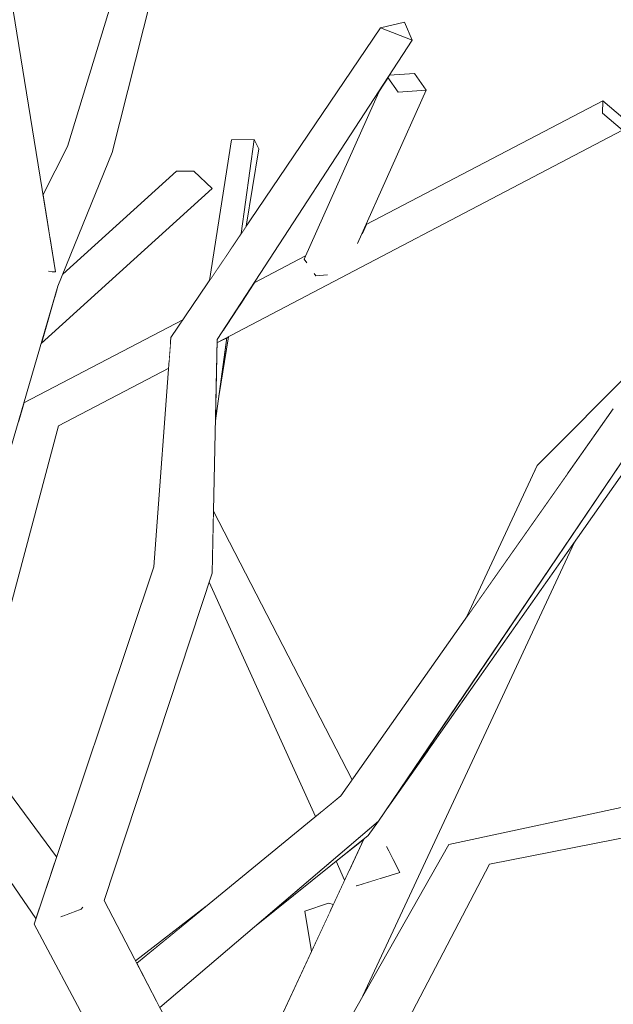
# Model space of a CAD drawing. Extents: x -289599 to -184549, y 66678 to 295474.
# Tile 416 of 656: x -261420 to -261346, y 71782 to 71905. Entities that reach past the tile are written whole.
import ezdxf

# ---------------------------------------------------------------- set-up
doc = ezdxf.new("R2010")
doc.units = 0
doc.header["$MEASUREMENT"] = 0
doc.linetypes.add('Wipeout_Contour', pattern=[1000, 0, -1000])
doc.layers.add('arch drzewa', color=8, linetype='Continuous')
doc.layers.add('arch drzewa_Nr_Pióra__4', color=8, linetype='Continuous', lineweight=9)

msp = doc.modelspace()

# ---------------------------------------------------------------- wipeouts: each hides what was drawn before it
at = {"color": 254, "linetype": 'Wipeout_Contour', "lineweight": 0, "ltscale": 955038.594126}
msp.add_wipeout([(-261422.19, 71847.35), (-261415.03, 71871.89), (-261417.12, 71875.21)], dxfattribs=at).dxf.layer = 'arch drzewa'
at = {"color": 254, "linetype": 'Wipeout_Contour', "lineweight": 0, "ltscale": 2546529.904989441}
msp.add_wipeout([(-261418, 71792.46), (-261391.77, 71757.66), (-261390.67, 71759.6), (-261409.29, 71795.41), (-261412.03, 71794.48), (-261412.15, 71794.31), (-261414.4, 71793.46), (-261414.52, 71793.64)], dxfattribs=at).dxf.layer = 'arch drzewa'
at = {"color": 254, "linetype": 'Wipeout_Contour', "lineweight": 0, "ltscale": 2227769.538988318}
msp.add_wipeout([(-261351.31, 71767.03), (-261347.94, 71763.59), (-261347.88, 71763.73), (-261348.63, 71770.12), (-261343.51, 71780.21), (-261341.42, 71780.44), (-261335.7, 71795.22)], dxfattribs=at).dxf.layer = 'arch drzewa'

# ---------------------------------------------------------------- next in the draw order: wipeouts: each hides what was drawn before it
at = {"color": 254, "linetype": 'Wipeout_Contour', "lineweight": 0, "ltscale": 955033.141788}
msp.add_wipeout([(-261415.03, 71871.89), (-261408.29, 71888.5), (-261410.47, 71892.22)], dxfattribs=at).dxf.layer = 'arch drzewa'
at = {"color": 254, "linetype": 'Wipeout_Contour', "lineweight": 0, "ltscale": 955040.935868}
msp.add_wipeout([(-261417.12, 71875.21), (-261423.87, 71849.53), (-261422.19, 71847.35)], dxfattribs=at).dxf.layer = 'arch drzewa'
at = {"color": 254, "linetype": 'Wipeout_Contour', "lineweight": 0, "ltscale": 954962.317322}
msp.add_wipeout([(-261409.29, 71795.41), (-261395.84, 71836.16), (-261403.09, 71836.95)], dxfattribs=at).dxf.layer = 'arch drzewa'
at = {"color": 254, "linetype": 'Wipeout_Contour', "lineweight": 0, "ltscale": 2864658.838451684}
msp.add_wipeout([(-261418, 71792.46), (-261395.04, 71749.55), (-261384.93, 71748.58), (-261386.86, 71751.13), (-261387.54, 71749.83), (-261392.65, 71750.78), (-261392.77, 71750.9), (-261392.02, 71757.23), (-261391.77, 71757.66)], dxfattribs=at).dxf.layer = 'arch drzewa'

# ---------------------------------------------------------------- next in the draw order: wipeouts: each hides what was drawn before it
at = {"color": 254, "linetype": 'Wipeout_Contour', "lineweight": 0, "ltscale": 955030.951026}
msp.add_wipeout([(-261408.29, 71888.5), (-261402.11, 71912.94), (-261404.97, 71914.34)], dxfattribs=at).dxf.layer = 'arch drzewa'
at = {"color": 254, "linetype": 'Wipeout_Contour', "lineweight": 0, "ltscale": 2228448.899981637}
msp.add_wipeout([(-261421.82, 71873.38), (-261423.87, 71849.53), (-261417.12, 71875.21), (-261418.61, 71874.63), (-261420.28, 71873.38), (-261420.64, 71873.32), (-261420.72, 71873.81)], dxfattribs=at).dxf.layer = 'arch drzewa'
at = {"color": 254, "linetype": 'Wipeout_Contour', "lineweight": 0, "ltscale": 954971.573703}
msp.add_wipeout([(-261395.84, 71836.16), (-261395.23, 71865.23), (-261400.96, 71865.5)], dxfattribs=at).dxf.layer = 'arch drzewa'
at = {"color": 254, "linetype": 'Wipeout_Contour', "lineweight": 0, "ltscale": 2546589.539459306}
msp.add_wipeout([(-261418, 71792.46), (-261414.52, 71793.64), (-261413.11, 71795.41), (-261413.06, 71795.52), (-261411.97, 71794.56), (-261412.03, 71794.48), (-261409.29, 71795.41), (-261403.09, 71836.95)], dxfattribs=at).dxf.layer = 'arch drzewa'
at = {"color": 254, "linetype": 'Wipeout_Contour', "lineweight": 0, "ltscale": 954842.509171}
msp.add_wipeout([(-261387.54, 71749.83), (-261361.3, 71799.94), (-261365.59, 71800.96)], dxfattribs=at).dxf.layer = 'arch drzewa'

# ---------------------------------------------------------------- next in the draw order: wipeouts: each hides what was drawn before it
at = {"color": 254, "linetype": 'Wipeout_Contour', "lineweight": 0, "ltscale": 2546768.736942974}
msp.add_wipeout([(-261416.72, 71876.25), (-261417.12, 71875.21), (-261415.03, 71871.89), (-261410.47, 71892.22), (-261416.04, 71877.98), (-261415.34, 71873.67), (-261415.7, 71873.61), (-261416.09, 71873.74)], dxfattribs=at).dxf.layer = 'arch drzewa'
at = {"color": 254, "linetype": 'Wipeout_Contour', "lineweight": 0, "ltscale": 954971.313909}
msp.add_wipeout([(-261400.96, 71865.5), (-261403.09, 71836.95), (-261395.84, 71836.16)], dxfattribs=at).dxf.layer = 'arch drzewa'
at = {"color": 254, "linetype": 'Wipeout_Contour', "lineweight": 0, "ltscale": 1273369.476120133}
msp.add_wipeout([(-261437.88, 71831.42), (-261439.12, 71830.35), (-261415.28, 71800.56), (-261415.19, 71800.84)], dxfattribs=at).dxf.layer = 'arch drzewa'
at = {"color": 254, "linetype": 'Wipeout_Contour', "lineweight": 0, "ltscale": 954771.888725}
msp.add_wipeout([(-261361.3, 71799.94), (-261331.16, 71805.89), (-261332.72, 71808.21)], dxfattribs=at).dxf.layer = 'arch drzewa'
at = {"color": 254, "linetype": 'Wipeout_Contour', "lineweight": 0, "ltscale": 954859.766802}
msp.add_wipeout([(-261365.59, 71800.96), (-261392.65, 71750.78), (-261387.54, 71749.83)], dxfattribs=at).dxf.layer = 'arch drzewa'
at = {"color": 254, "linetype": 'Wipeout_Contour', "lineweight": 0, "ltscale": 954969.582687}
msp.add_wipeout([(-261413.06, 71795.52), (-261412.15, 71794.31), (-261411.97, 71794.56)], dxfattribs=at).dxf.layer = 'arch drzewa'

# ---------------------------------------------------------------- next in the draw order: wipeouts: each hides what was drawn before it
at = {"color": 254, "linetype": 'Wipeout_Contour', "lineweight": 0, "ltscale": 954948.283821}
msp.add_wipeout([(-261374.87, 71904.05), (-261395.23, 71865.23), (-261370.94, 71902.48)], dxfattribs=at).dxf.layer = 'arch drzewa'
at = {"color": 254, "linetype": 'Wipeout_Contour', "lineweight": 0, "ltscale": 1273388.202753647}
msp.add_wipeout([(-261416.22, 71879.09), (-261416.04, 71877.98), (-261410.47, 71892.22), (-261413.85, 71889.26)], dxfattribs=at).dxf.layer = 'arch drzewa'
at = {"color": 254, "linetype": 'Wipeout_Contour', "lineweight": 0, "ltscale": 955042.952626}
msp.add_wipeout([(-261417.12, 71875.21), (-261416.72, 71876.25), (-261416.98, 71875.83)], dxfattribs=at).dxf.layer = 'arch drzewa'
at = {"color": 254, "linetype": 'Wipeout_Contour', "lineweight": 0, "ltscale": 955037.934274}
msp.add_wipeout([(-261416.09, 71873.74), (-261415.7, 71873.61), (-261415.34, 71873.67)], dxfattribs=at).dxf.layer = 'arch drzewa'
at = {"color": 254, "linetype": 'Wipeout_Contour', "lineweight": 0, "ltscale": 955012.999924}
msp.add_wipeout([(-261439.12, 71830.35), (-261415.76, 71799.13), (-261415.28, 71800.56)], dxfattribs=at).dxf.layer = 'arch drzewa'
at = {"color": 254, "linetype": 'Wipeout_Contour', "lineweight": 0, "ltscale": 954853.364096}
msp.add_wipeout([(-261392.65, 71750.78), (-261365.59, 71800.96), (-261366.39, 71802.36)], dxfattribs=at).dxf.layer = 'arch drzewa'
at = {"color": 254, "linetype": 'Wipeout_Contour', "lineweight": 0, "ltscale": 954970.321451}
msp.add_wipeout([(-261413.11, 71795.41), (-261412.15, 71794.31), (-261413.06, 71795.52)], dxfattribs=at).dxf.layer = 'arch drzewa'

# ---------------------------------------------------------------- next in the draw order: wipeouts: each hides what was drawn before it
at = {"color": 254, "linetype": 'Wipeout_Contour', "lineweight": 0, "ltscale": 955033.54516}
msp.add_wipeout([(-261404.97, 71914.34), (-261410.47, 71892.22), (-261408.29, 71888.5)], dxfattribs=at).dxf.layer = 'arch drzewa'
at = {"color": 254, "linetype": 'Wipeout_Contour', "lineweight": 0, "ltscale": 954967.29657}
msp.add_wipeout([(-261400.96, 71865.5), (-261395.23, 71865.23), (-261374.87, 71904.05)], dxfattribs=at).dxf.layer = 'arch drzewa'
at = {"color": 254, "linetype": 'Wipeout_Contour', "lineweight": 0, "ltscale": 1591547.577631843}
msp.add_wipeout([(-261373.97, 71897.84), (-261372.68, 71896.03), (-261369.19, 71896.29), (-261370.65, 71898.35), (-261373.79, 71898.12)], dxfattribs=at).dxf.layer = 'arch drzewa'
at = {"color": 254, "linetype": 'Wipeout_Contour', "lineweight": 0, "ltscale": 955045.07675}
msp.add_wipeout([(-261413.85, 71889.26), (-261416.89, 71883.21), (-261416.22, 71879.09)], dxfattribs=at).dxf.layer = 'arch drzewa'
at = {"color": 254, "linetype": 'Wipeout_Contour', "lineweight": 0, "ltscale": 1273393.146058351}
msp.add_wipeout([(-261418.61, 71874.63), (-261417.12, 71875.21), (-261416.98, 71875.83), (-261417.49, 71875.2)], dxfattribs=at).dxf.layer = 'arch drzewa'
at = {"color": 254, "linetype": 'Wipeout_Contour', "lineweight": 0, "ltscale": 1273373.757287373}
msp.add_wipeout([(-261442.52, 71829.18), (-261415.93, 71798.64), (-261415.76, 71799.13), (-261439.12, 71830.35)], dxfattribs=at).dxf.layer = 'arch drzewa'
at = {"color": 254, "linetype": 'Wipeout_Contour', "lineweight": 0, "ltscale": 954803.065533}
msp.add_wipeout([(-261332.72, 71808.21), (-261365.59, 71800.96), (-261361.3, 71799.94)], dxfattribs=at).dxf.layer = 'arch drzewa'
at = {"color": 254, "linetype": 'Wipeout_Contour', "lineweight": 0, "ltscale": 1273159.510894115}
msp.add_wipeout([(-261366.39, 71802.36), (-261392.02, 71757.23), (-261392.77, 71750.9), (-261392.65, 71750.78)], dxfattribs=at).dxf.layer = 'arch drzewa'
at = {"color": 254, "linetype": 'Wipeout_Contour', "lineweight": 0, "ltscale": 1273295.857077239}
msp.add_wipeout([(-261414.52, 71793.64), (-261414.4, 71793.46), (-261412.15, 71794.31), (-261413.11, 71795.41)], dxfattribs=at).dxf.layer = 'arch drzewa'

# ---------------------------------------------------------------- next in the draw order: linework, layer by layer
at = {"layer": 'arch drzewa_Nr_Pióra__4', "linetype": 'Continuous'}
for p, q in [((-261411.95, 71794.59), (-261412.15, 71794.31)), ((-261412.15, 71794.31), (-261414.68, 71793.36))]:
    msp.add_line(p, q, dxfattribs=at)

# ---------------------------------------------------------------- next in the draw order: wipeouts: each hides what was drawn before it
at = {"color": 254, "linetype": 'Wipeout_Contour', "lineweight": 0, "ltscale": 2228471.855681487}
msp.add_wipeout([(-261425.77, 71926.23), (-261417.49, 71875.2), (-261416.98, 71875.83), (-261416.72, 71876.25), (-261416.09, 71873.74), (-261415.34, 71873.67), (-261423.83, 71926.05)], dxfattribs=at).dxf.layer = 'arch drzewa'
at = {"color": 254, "linetype": 'Wipeout_Contour', "lineweight": 0, "ltscale": 955038.498746}
msp.add_wipeout([(-261410.47, 71892.22), (-261404.97, 71914.34), (-261406.48, 71913.31)], dxfattribs=at).dxf.layer = 'arch drzewa'
at = {"color": 254, "linetype": 'Wipeout_Contour', "lineweight": 0, "ltscale": 954935.399424}
msp.add_wipeout([(-261371.9, 71904.73), (-261374.87, 71904.05), (-261370.94, 71902.48)], dxfattribs=at).dxf.layer = 'arch drzewa'
at = {"color": 254, "linetype": 'Wipeout_Contour', "lineweight": 0, "ltscale": 1273344.487810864}
msp.add_wipeout([(-261442.52, 71829.18), (-261417.77, 71793.15), (-261416.08, 71798.19), (-261415.93, 71798.64)], dxfattribs=at).dxf.layer = 'arch drzewa'
at = {"color": 254, "linetype": 'Wipeout_Contour', "lineweight": 0, "ltscale": 954778.003715}
msp.add_wipeout([(-261365.59, 71800.96), (-261332.72, 71808.21), (-261331.86, 71809.79)], dxfattribs=at).dxf.layer = 'arch drzewa'
at = {"color": 254, "linetype": 'Wipeout_Contour', "lineweight": 0, "ltscale": 954881.701876}
msp.add_wipeout([(-261375.12, 71805.29), (-261390.36, 71792.28), (-261376.43, 71803.49)], dxfattribs=at).dxf.layer = 'arch drzewa'

# ---------------------------------------------------------------- next in the draw order: linework, layer by layer
at = {"layer": 'arch drzewa_Nr_Pióra__4', "linetype": 'Continuous'}
for p, q in [((-261374.87, 71904.05), (-261371.9, 71904.73)), ((-261370.94, 71902.48), (-261374.87, 71904.05)), ((-261371.9, 71904.73), (-261370.94, 71902.48))]:
    msp.add_line(p, q, dxfattribs=at)

# ---------------------------------------------------------------- next in the draw order: wipeouts: each hides what was drawn before it
at = {"color": 254, "linetype": 'Wipeout_Contour', "lineweight": 0, "ltscale": 1910139.298247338}
msp.add_wipeout([(-261429.14, 71925.7), (-261420.64, 71873.32), (-261420.28, 71873.38), (-261418.61, 71874.63), (-261417.49, 71875.2), (-261425.77, 71926.23)], dxfattribs=at).dxf.layer = 'arch drzewa'
at = {"color": 254, "linetype": 'Wipeout_Contour', "lineweight": 0, "ltscale": 955040.37359}
msp.add_wipeout([(-261406.48, 71913.31), (-261413.85, 71889.26), (-261410.47, 71892.22)], dxfattribs=at).dxf.layer = 'arch drzewa'
at = {"color": 254, "linetype": 'Wipeout_Contour', "lineweight": 0, "ltscale": 1273368.147112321}
msp.add_wipeout([(-261419.79, 71854.8), (-261426.42, 71815.97), (-261425.54, 71814.79), (-261414.95, 71854.49)], dxfattribs=at).dxf.layer = 'arch drzewa'
at = {"color": 254, "linetype": 'Wipeout_Contour', "lineweight": 0, "ltscale": 954808.067249}
msp.add_wipeout([(-261331.86, 71809.79), (-261366.39, 71802.36), (-261365.59, 71800.96)], dxfattribs=at).dxf.layer = 'arch drzewa'
at = {"color": 254, "linetype": 'Wipeout_Contour', "lineweight": 0, "ltscale": 1273206.164418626}
msp.add_wipeout([(-261403.24, 71783.78), (-261402.35, 71782.06), (-261375.12, 71805.29), (-261379.83, 71808.43)], dxfattribs=at).dxf.layer = 'arch drzewa'

# ---------------------------------------------------------------- next in the draw order: linework, layer by layer
at = {"layer": 'arch drzewa_Nr_Pióra__4', "linetype": 'Continuous'}
for p, q in [((-261413.85, 71889.26), (-261406.48, 71913.31)), ((-261408.29, 71888.5), (-261402.11, 71912.94)), ((-261415.19, 71800.84), (-261437.88, 71831.42)), ((-261417.77, 71793.15), (-261442.52, 71829.18))]:
    msp.add_line(p, q, dxfattribs=at)

# ---------------------------------------------------------------- next in the draw order: wipeouts: each hides what was drawn before it
at = {"color": 254, "linetype": 'Wipeout_Contour', "lineweight": 0, "ltscale": 954999.130378}
msp.add_wipeout([(-261414.95, 71854.49), (-261401.24, 71861.68), (-261401.19, 71862.4)], dxfattribs=at).dxf.layer = 'arch drzewa'
at = {"color": 254, "linetype": 'Wipeout_Contour', "lineweight": 0, "ltscale": 954827.512043}
msp.add_wipeout([(-261374.05, 71806.87), (-261340.57, 71854.49), (-261341.63, 71854.8)], dxfattribs=at).dxf.layer = 'arch drzewa'
at = {"color": 254, "linetype": 'Wipeout_Contour', "lineweight": 0, "ltscale": 954920.362517}
msp.add_wipeout([(-261379.83, 71808.43), (-261405.23, 71787.6), (-261403.24, 71783.78)], dxfattribs=at).dxf.layer = 'arch drzewa'
at = {"color": 254, "linetype": 'Wipeout_Contour', "lineweight": 0, "ltscale": 954858.762651}
msp.add_wipeout([(-261377.08, 71783.53), (-261376.99, 71783.69), (-261377, 71783.72)], dxfattribs=at).dxf.layer = 'arch drzewa'

# ---------------------------------------------------------------- next in the draw order: wipeouts: each hides what was drawn before it
at = {"color": 254, "linetype": 'Wipeout_Contour', "lineweight": 0, "ltscale": 1273344.514215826}
msp.add_wipeout([(-261401.01, 71864.8), (-261419.79, 71854.8), (-261414.95, 71854.49), (-261401.19, 71862.4)], dxfattribs=at).dxf.layer = 'arch drzewa'
at = {"color": 254, "linetype": 'Wipeout_Contour', "lineweight": 0, "ltscale": 954833.754744}
msp.add_wipeout([(-261375.12, 71805.29), (-261341.63, 71854.8), (-261345.91, 71856.61)], dxfattribs=at).dxf.layer = 'arch drzewa'
at = {"color": 254, "linetype": 'Wipeout_Contour', "lineweight": 0, "ltscale": 954936.178684}
msp.add_wipeout([(-261405.38, 71787.89), (-261405.23, 71787.6), (-261396.6, 71794.68)], dxfattribs=at).dxf.layer = 'arch drzewa'
at = {"color": 254, "linetype": 'Wipeout_Contour', "lineweight": 0, "ltscale": 954878.181622}
msp.add_wipeout([(-261381.36, 71795.05), (-261381.18, 71793.98), (-261380.75, 71794.91)], dxfattribs=at).dxf.layer = 'arch drzewa'

# ---------------------------------------------------------------- next in the draw order: linework, layer by layer
at = {"layer": 'arch drzewa_Nr_Pióra__4', "linetype": 'Continuous'}
for p, q in [((-261418, 71792.46), (-261403.09, 71836.95)), ((-261405.38, 71787.89), (-261396.6, 71794.68)), ((-261395.04, 71749.55), (-261418, 71792.46))]:
    msp.add_line(p, q, dxfattribs=at)

# ---------------------------------------------------------------- next in the draw order: wipeouts: each hides what was drawn before it
at = {"color": 254, "linetype": 'Wipeout_Contour', "lineweight": 0, "ltscale": 955004.953962}
msp.add_wipeout([(-261419.79, 71854.8), (-261401.01, 71864.8), (-261400.98, 71865.2)], dxfattribs=at).dxf.layer = 'arch drzewa'
at = {"color": 254, "linetype": 'Wipeout_Contour', "lineweight": 0, "ltscale": 954858.2606}
msp.add_wipeout([(-261345.91, 71856.61), (-261379.83, 71808.43), (-261375.12, 71805.29)], dxfattribs=at).dxf.layer = 'arch drzewa'
at = {"color": 254, "linetype": 'Wipeout_Contour', "lineweight": 0, "ltscale": 1273175.567474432}
msp.add_wipeout([(-261384.32, 71794.08), (-261383.46, 71789.07), (-261381.18, 71793.98), (-261381.36, 71795.05)], dxfattribs=at).dxf.layer = 'arch drzewa'

# ---------------------------------------------------------------- next in the draw order: wipeouts: each hides what was drawn before it
at = {"color": 254, "linetype": 'Wipeout_Contour', "lineweight": 0, "ltscale": 2546033.942705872}
msp.add_wipeout([(-261311.3, 71878.82), (-261345.91, 71856.61), (-261341.63, 71854.8), (-261314.1, 71874.73), (-261314.94, 71874.87), (-261315.45, 71875.23), (-261315.44, 71875.25), (-261312.56, 71877.8)], dxfattribs=at).dxf.layer = 'arch drzewa'
at = {"color": 254, "linetype": 'Wipeout_Contour', "lineweight": 0, "ltscale": 1910023.907989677}
msp.add_wipeout([(-261419.93, 71855.09), (-261419.79, 71854.8), (-261400.98, 71865.2), (-261400.96, 71865.5), (-261399.49, 71867.68), (-261419.27, 71857.37)], dxfattribs=at).dxf.layer = 'arch drzewa'
at = {"color": 254, "linetype": 'Wipeout_Contour', "lineweight": 0, "ltscale": 2227997.888160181}
msp.add_wipeout([(-261374.95, 71798.13), (-261387.4, 71765.35), (-261377.08, 71783.53), (-261350.75, 71840.01), (-261368.77, 71814.38), (-261373.73, 71801.33), (-261372.47, 71798.89)], dxfattribs=at).dxf.layer = 'arch drzewa'

# ---------------------------------------------------------------- next in the draw order: linework, layer by layer
at = {"layer": 'arch drzewa_Nr_Pióra__4', "linetype": 'Continuous'}
for p, q in [((-261414.95, 71854.49), (-261401.24, 71861.68)), ((-261425.54, 71814.79), (-261414.95, 71854.49)), ((-261366.39, 71802.36), (-261331.86, 71809.79)), ((-261361.3, 71799.94), (-261331.16, 71805.89))]:
    msp.add_line(p, q, dxfattribs=at)

# ---------------------------------------------------------------- next in the draw order: wipeouts: each hides what was drawn before it
at = {"color": 254, "linetype": 'Wipeout_Contour', "lineweight": 0, "ltscale": 954842.588425}
msp.add_wipeout([(-261360.7, 71835.61), (-261351.62, 71848.51), (-261355.4, 71849.53)], dxfattribs=at).dxf.layer = 'arch drzewa'
at = {"color": 254, "linetype": 'Wipeout_Contour', "lineweight": 0, "ltscale": 2228043.749318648}
msp.add_wipeout([(-261378.76, 71799.19), (-261394.08, 71766.17), (-261390.67, 71759.6), (-261387.4, 71765.35), (-261374.95, 71798.13), (-261377.82, 71797.24), (-261377.93, 71797.47)], dxfattribs=at).dxf.layer = 'arch drzewa'

# ---------------------------------------------------------------- next in the draw order: linework, layer by layer
at = {"layer": 'arch drzewa_Nr_Pióra__4', "linetype": 'Continuous'}
for p, q in [((-261390.67, 71759.6), (-261409.29, 71795.41)), ((-261381.36, 71795.05), (-261384.32, 71794.08)), ((-261380.75, 71794.91), (-261381.36, 71795.05)), ((-261383.46, 71789.07), (-261384.32, 71794.08))]:
    msp.add_line(p, q, dxfattribs=at)

# ---------------------------------------------------------------- next in the draw order: wipeouts: each hides what was drawn before it
at = {"color": 254, "linetype": 'Wipeout_Contour', "lineweight": 0, "ltscale": 954849.922134}
msp.add_wipeout([(-261364.12, 71830.74), (-261360.7, 71835.61), (-261355.4, 71849.53)], dxfattribs=at).dxf.layer = 'arch drzewa'
at = {"color": 254, "linetype": 'Wipeout_Contour', "lineweight": 0, "ltscale": 3182888.538483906}
msp.add_wipeout([(-261376.97, 71803.05), (-261378.76, 71799.2), (-261377.93, 71797.47), (-261373.99, 71801.38), (-261373.91, 71801.67), (-261373.73, 71801.33), (-261368.77, 71814.38), (-261374.05, 71806.87), (-261375.12, 71805.29), (-261376.43, 71803.49)], dxfattribs=at).dxf.layer = 'arch drzewa'

# ---------------------------------------------------------------- next in the draw order: wipeouts: each hides what was drawn before it
at = {"color": 254, "linetype": 'Wipeout_Contour', "lineweight": 0, "ltscale": 1591364.232895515}
msp.add_wipeout([(-261329.85, 71875.21), (-261355.4, 71849.53), (-261351.62, 71848.51), (-261345.91, 71856.61), (-261338.56, 71861.33)], dxfattribs=at).dxf.layer = 'arch drzewa'
at = {"color": 254, "linetype": 'Wipeout_Contour', "lineweight": 0, "ltscale": 1273225.225913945}
msp.add_wipeout([(-261395.82, 71837.02), (-261379.02, 71809.58), (-261378.42, 71810.43), (-261395.67, 71843.86)], dxfattribs=at).dxf.layer = 'arch drzewa'
at = {"color": 254, "linetype": 'Wipeout_Contour', "lineweight": 0, "ltscale": 954875.177479}
msp.add_wipeout([(-261376.97, 71803.05), (-261379.59, 71800.94), (-261378.76, 71799.2)], dxfattribs=at).dxf.layer = 'arch drzewa'
at = {"color": 254, "linetype": 'Wipeout_Contour', "lineweight": 0, "ltscale": 954860.240169}
msp.add_wipeout([(-261373.99, 71801.38), (-261372.47, 71798.89), (-261373.91, 71801.67)], dxfattribs=at).dxf.layer = 'arch drzewa'

# ---------------------------------------------------------------- next in the draw order: linework, layer by layer
at = {"layer": 'arch drzewa_Nr_Pióra__4', "linetype": 'Continuous'}
for p, q in [((-261375.12, 71805.29), (-261341.63, 71854.8)), ((-261374.05, 71806.87), (-261340.57, 71854.49)), ((-261364.12, 71830.74), (-261355.4, 71849.53)), ((-261376.43, 71803.49), (-261375.12, 71805.29))]:
    msp.add_line(p, q, dxfattribs=at)

# ---------------------------------------------------------------- next in the draw order: wipeouts: each hides what was drawn before it
at = {"color": 254, "linetype": 'Wipeout_Contour', "lineweight": 0, "ltscale": 2546475.222719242}
msp.add_wipeout([(-261395.24, 71864.83), (-261344.77, 71891.29), (-261347.26, 71893.41), (-261380.7, 71874.19), (-261381.72, 71873.26), (-261382.4, 71873.21), (-261394.6, 71866.19), (-261395.23, 71865.23)], dxfattribs=at).dxf.layer = 'arch drzewa'
at = {"color": 254, "linetype": 'Wipeout_Contour', "lineweight": 0, "ltscale": 1909838.456957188}
msp.add_wipeout([(-261395.84, 71836.16), (-261396.08, 71835.41), (-261382.23, 71806.46), (-261379.83, 71808.43), (-261379.02, 71809.58), (-261395.82, 71837.02)], dxfattribs=at).dxf.layer = 'arch drzewa'
at = {"color": 254, "linetype": 'Wipeout_Contour', "lineweight": 0, "ltscale": 1273153.275648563}
msp.add_wipeout([(-261373.99, 71801.38), (-261377.93, 71797.47), (-261377.82, 71797.24), (-261372.47, 71798.89)], dxfattribs=at).dxf.layer = 'arch drzewa'

# ---------------------------------------------------------------- next in the draw order: linework, layer by layer
at = {"layer": 'arch drzewa_Nr_Pióra__4', "linetype": 'Continuous'}
for p, q in [((-261379.83, 71808.43), (-261345.91, 71856.61)), ((-261377.08, 71783.53), (-261350.75, 71840.01)), ((-261372.47, 71798.89), (-261374.14, 71802.14))]:
    msp.add_line(p, q, dxfattribs=at)

# ---------------------------------------------------------------- next in the draw order: wipeouts: each hides what was drawn before it
at = {"color": 254, "linetype": 'Wipeout_Contour', "lineweight": 0, "ltscale": 954907.24507}
msp.add_wipeout([(-261380.7, 71874.19), (-261347.26, 71893.41), (-261378.79, 71876.62)], dxfattribs=at).dxf.layer = 'arch drzewa'
at = {"color": 254, "linetype": 'Wipeout_Contour', "lineweight": 0, "ltscale": 1273299.155009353}
msp.add_wipeout([(-261390.6, 71890.13), (-261392.22, 71878.42), (-261391.59, 71879.34), (-261390.03, 71888.98)], dxfattribs=at).dxf.layer = 'arch drzewa'
at = {"color": 254, "linetype": 'Wipeout_Contour', "lineweight": 0, "ltscale": 1909903.591795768}
msp.add_wipeout([(-261394.6, 71866.19), (-261382.4, 71873.21), (-261382.92, 71873.17), (-261383.09, 71873.41), (-261382.65, 71874.57), (-261392.58, 71869.28)], dxfattribs=at).dxf.layer = 'arch drzewa'
at = {"color": 254, "linetype": 'Wipeout_Contour', "lineweight": 0, "ltscale": 954968.1884}
msp.add_wipeout([(-261394.01, 71865.48), (-261395.02, 71858.12), (-261393.82, 71865.57)], dxfattribs=at).dxf.layer = 'arch drzewa'
at = {"color": 254, "linetype": 'Wipeout_Contour', "lineweight": 0, "ltscale": 1273228.490718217}
msp.add_wipeout([(-261396.11, 71835.32), (-261382.24, 71806.45), (-261382.23, 71806.46), (-261396.08, 71835.41)], dxfattribs=at).dxf.layer = 'arch drzewa'
at = {"color": 254, "linetype": 'Wipeout_Contour', "lineweight": 0, "ltscale": 954875.63186}
msp.add_wipeout([(-261379.6, 71800.94), (-261377.82, 71797.24), (-261379.59, 71800.94)], dxfattribs=at).dxf.layer = 'arch drzewa'

# ---------------------------------------------------------------- next in the draw order: linework, layer by layer
at = {"layer": 'arch drzewa_Nr_Pióra__4', "linetype": 'Continuous'}
for p, q in [((-261355.4, 71849.53), (-261329.85, 71875.21)), ((-261372.47, 71798.89), (-261377.82, 71797.24)), ((-261377.82, 71797.24), (-261377.87, 71797.25))]:
    msp.add_line(p, q, dxfattribs=at)

# ---------------------------------------------------------------- next in the draw order: wipeouts: each hides what was drawn before it
at = {"color": 254, "linetype": 'Wipeout_Contour', "lineweight": 0, "ltscale": 1591499.914830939}
msp.add_wipeout([(-261377.7, 71877.27), (-261378.79, 71876.62), (-261347.26, 71893.41), (-261347.2, 71894.93), (-261377.23, 71878.33)], dxfattribs=at).dxf.layer = 'arch drzewa'
at = {"color": 254, "linetype": 'Wipeout_Contour', "lineweight": 0, "ltscale": 1273274.083712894}
msp.add_wipeout([(-261392.02, 71870.16), (-261392.58, 71869.28), (-261382.65, 71874.57), (-261383.74, 71874.73)], dxfattribs=at).dxf.layer = 'arch drzewa'
at = {"color": 254, "linetype": 'Wipeout_Contour', "lineweight": 0, "ltscale": 954968.337361}
msp.add_wipeout([(-261395.24, 71864.83), (-261395.44, 71855.1), (-261394.01, 71865.48)], dxfattribs=at).dxf.layer = 'arch drzewa'
at = {"color": 254, "linetype": 'Wipeout_Contour', "lineweight": 0, "ltscale": 1273229.030730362}
msp.add_wipeout([(-261396.22, 71835.01), (-261382.96, 71805.86), (-261382.24, 71806.45), (-261396.11, 71835.32)], dxfattribs=at).dxf.layer = 'arch drzewa'
at = {"color": 254, "linetype": 'Wipeout_Contour', "lineweight": 0, "ltscale": 1273170.083896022}
msp.add_wipeout([(-261380.41, 71800.28), (-261379.35, 71797.93), (-261378.76, 71799.19), (-261379.6, 71800.94)], dxfattribs=at).dxf.layer = 'arch drzewa'

# ---------------------------------------------------------------- next in the draw order: linework, layer by layer
at = {"layer": 'arch drzewa_Nr_Pióra__4', "linetype": 'Continuous'}
for p, q in [((-261395.02, 71858.12), (-261393.82, 71865.57)), ((-261378.42, 71810.43), (-261395.67, 71843.86)), ((-261409.29, 71795.41), (-261395.84, 71836.16)), ((-261382.96, 71805.86), (-261396.22, 71835.01)), ((-261405.23, 71787.6), (-261379.83, 71808.43)), ((-261402.35, 71782.06), (-261375.12, 71805.29)), ((-261390.36, 71792.28), (-261376.43, 71803.49)), ((-261394.08, 71766.17), (-261376.97, 71803.05)), ((-261392.08, 71757.11), (-261366.39, 71802.36)), ((-261387.54, 71749.83), (-261361.3, 71799.94)), ((-261379.35, 71797.93), (-261380.41, 71800.28))]:
    msp.add_line(p, q, dxfattribs=at)

# ---------------------------------------------------------------- next in the draw order: wipeouts: each hides what was drawn before it
at = {"color": 254, "linetype": 'Wipeout_Contour', "lineweight": 0, "ltscale": 954903.866553}
msp.add_wipeout([(-261377.23, 71878.33), (-261347.2, 71894.93), (-261376.67, 71879.57)], dxfattribs=at).dxf.layer = 'arch drzewa'
at = {"color": 254, "linetype": 'Wipeout_Contour', "lineweight": 0, "ltscale": 1909907.660034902}
msp.add_wipeout([(-261390.62, 71872.3), (-261392.02, 71870.16), (-261383.74, 71874.73), (-261384.13, 71874.87), (-261384.39, 71875.23), (-261384.2, 71875.64)], dxfattribs=at).dxf.layer = 'arch drzewa'

# ---------------------------------------------------------------- next in the draw order: wipeouts: each hides what was drawn before it
at = {"color": 254, "linetype": 'Wipeout_Contour', "lineweight": 0, "ltscale": 2228175.63703646}
msp.add_wipeout([(-261372.68, 71896.03), (-261382.92, 71873.17), (-261381.72, 71873.26), (-261380.7, 71874.19), (-261378.79, 71876.62), (-261377.7, 71877.27), (-261369.19, 71896.29)], dxfattribs=at).dxf.layer = 'arch drzewa'
at = {"color": 254, "linetype": 'Wipeout_Contour', "lineweight": 0, "ltscale": 1273133.198867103}
msp.add_wipeout([(-261344.77, 71891.29), (-261344.71, 71892.81), (-261347.2, 71894.93), (-261347.26, 71893.41)], dxfattribs=at).dxf.layer = 'arch drzewa'
at = {"color": 254, "linetype": 'Wipeout_Contour', "lineweight": 0, "ltscale": 1273304.383136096}
msp.add_wipeout([(-261394.54, 71874.99), (-261392.22, 71878.42), (-261390.6, 71890.13), (-261393.41, 71890.1)], dxfattribs=at).dxf.layer = 'arch drzewa'

# ---------------------------------------------------------------- next in the draw order: linework, layer by layer
at = {"layer": 'arch drzewa_Nr_Pióra__4', "linetype": 'Continuous'}
for p, q in [((-261370.65, 71898.35), (-261369.19, 71896.29)), ((-261347.26, 71893.41), (-261347.2, 71894.93)), ((-261347.2, 71894.93), (-261344.71, 71892.81)), ((-261344.77, 71891.29), (-261347.26, 71893.41)), ((-261392.22, 71878.42), (-261390.6, 71890.13)), ((-261390.03, 71888.98), (-261390.6, 71890.13)), ((-261391.59, 71879.34), (-261390.03, 71888.98))]:
    msp.add_line(p, q, dxfattribs=at)

# ---------------------------------------------------------------- next in the draw order: wipeouts: each hides what was drawn before it
at = {"color": 254, "linetype": 'Wipeout_Contour', "lineweight": 0, "ltscale": 2864821.571689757}
msp.add_wipeout([(-261384.39, 71875.23), (-261384.13, 71874.87), (-261383.74, 71874.73), (-261382.65, 71874.57), (-261383.09, 71873.41), (-261382.92, 71873.17), (-261372.68, 71896.03), (-261373.97, 71897.84), (-261374.91, 71896.39)], dxfattribs=at).dxf.layer = 'arch drzewa'
at = {"color": 254, "linetype": 'Wipeout_Contour', "lineweight": 0, "ltscale": 954981.05474}
msp.add_wipeout([(-261396.17, 71872.57), (-261394.54, 71874.99), (-261393.41, 71890.1)], dxfattribs=at).dxf.layer = 'arch drzewa'

# ---------------------------------------------------------------- next in the draw order: linework, layer by layer
at = {"layer": 'arch drzewa_Nr_Pióra__4', "linetype": 'Continuous'}
for p, q in [((-261372.68, 71896.03), (-261373.97, 71897.84)), ((-261373.79, 71898.12), (-261370.65, 71898.35)), ((-261384.39, 71875.23), (-261374.91, 71896.39)), ((-261377.74, 71877.18), (-261369.19, 71896.29)), ((-261369.19, 71896.29), (-261372.68, 71896.03)), ((-261376.67, 71879.57), (-261347.2, 71894.93)), ((-261390.6, 71890.13), (-261393.41, 71890.1)), ((-261390.62, 71872.3), (-261384.2, 71875.64)), ((-261384.06, 71874.77), (-261384.39, 71875.23)), ((-261382.92, 71873.17), (-261383.14, 71873.47)), ((-261381.48, 71873.28), (-261382.92, 71873.17))]:
    msp.add_line(p, q, dxfattribs=at)

# ---------------------------------------------------------------- next in the draw order: wipeouts: each hides what was drawn before it
at = {"color": 254, "linetype": 'Wipeout_Contour', "lineweight": 0, "ltscale": 1273351.401390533}
msp.add_wipeout([(-261415.45, 71870.46), (-261417.12, 71864.74), (-261395.83, 71884.03), (-261398.11, 71886.17)], dxfattribs=at).dxf.layer = 'arch drzewa'

# ---------------------------------------------------------------- next in the draw order: linework, layer by layer
at = {"layer": 'arch drzewa_Nr_Pióra__4', "linetype": 'Continuous'}
for p, q in [((-261395.23, 71865.23), (-261370.94, 71902.48)), ((-261395.24, 71864.83), (-261344.77, 71891.29)), ((-261396.17, 71872.57), (-261393.41, 71890.1)), ((-261419.27, 71857.37), (-261399.49, 71867.68)), ((-261403.09, 71836.95), (-261400.96, 71865.5)), ((-261395.84, 71836.16), (-261395.23, 71865.23)), ((-261395.44, 71855.1), (-261394.01, 71865.48))]:
    msp.add_line(p, q, dxfattribs=at)

# ---------------------------------------------------------------- next in the draw order: wipeouts: each hides what was drawn before it
at = {"color": 254, "linetype": 'Wipeout_Contour', "lineweight": 0, "ltscale": 1591700.074198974}
msp.add_wipeout([(-261415.03, 71871.89), (-261415.45, 71870.46), (-261398.11, 71886.17), (-261400.26, 71886.21), (-261414.43, 71873.37)], dxfattribs=at).dxf.layer = 'arch drzewa'

# ---------------------------------------------------------------- next in the draw order: linework, layer by layer
at = {"layer": 'arch drzewa_Nr_Pióra__4', "linetype": 'Continuous'}
for p, q in [((-261415.34, 71873.67), (-261423.83, 71926.05)), ((-261400.96, 71865.5), (-261374.87, 71904.05)), ((-261416.89, 71883.21), (-261413.85, 71889.26)), ((-261415.03, 71871.89), (-261408.29, 71888.5)), ((-261414.43, 71873.37), (-261400.26, 71886.21)), ((-261398.11, 71886.17), (-261400.26, 71886.21)), ((-261395.83, 71884.03), (-261398.11, 71886.17)), ((-261417.12, 71864.74), (-261395.83, 71884.03)), ((-261415.34, 71873.67), (-261416.2, 71873.75)), ((-261415.72, 71873.61), (-261415.34, 71873.67)), ((-261422.19, 71847.35), (-261415.03, 71871.89))]:
    msp.add_line(p, q, dxfattribs=at)

doc.saveas('drawing.dxf')
